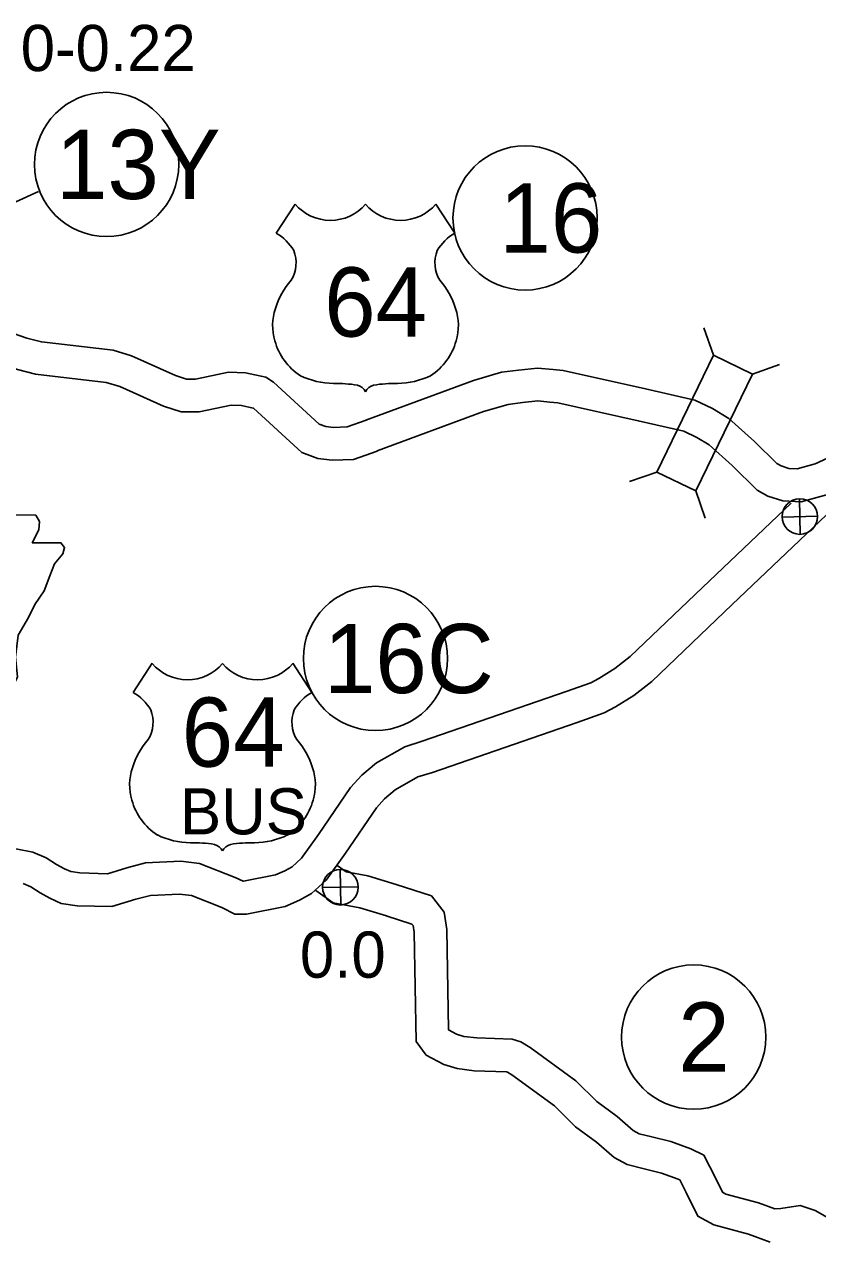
# Model space of a CAD drawing. Extents: x -939622 to -934222, y 1383701 to 1385301.
# Drawn here: x -935789.21 to -935767.43, y 1384422.5 to 1384455.79 of the extents above; entities that cross this region are included whole.
import ezdxf

# ---------------------------------------------------------------- set-up
doc = ezdxf.new("R2010")
doc.units = 0
for name, color, linetype in [('Level 10', 7, 'Continuous'), ('Level 15', 7, 'Continuous'), ('Level 20', 7, 'Continuous'), ('Level 21', 7, 'Continuous'), ('Level 22', 7, 'Continuous'), ('Level 25', 7, 'Continuous'), ('Level 26', 7, 'Continuous'), ('Level 27', 7, 'Continuous')]:
    doc.layers.add(name, color=color, linetype=linetype)

msp = doc.modelspace()

# ---------------------------------------------------------------- linework, layer by layer
at = {"layer": 'Level 10'}
for points in [[(-935766.069, 1384443.386), (-935769.78, 1384439.857), (-935771.984, 1384437.749), (-935772.481, 1384437.358), (-935772.985, 1384437.049), (-935773.295, 1384436.881), (-935774.035, 1384436.62), (-935778.007, 1384435.25), (-935778.404, 1384435.126), (-935779.025, 1384434.774)], [(-935768.156, 1384442.643), (-935770.401, 1384440.508), (-935772.574, 1384438.429), (-935772.996, 1384438.098), (-935773.435, 1384437.828), (-935773.661, 1384437.706), (-935774.332, 1384437.47), (-935778.289, 1384436.105), (-935778.764, 1384435.956), (-935779.543, 1384435.515)], [(-935779.543, 1384435.515), (-935779.944, 1384435.173), (-935780.252, 1384434.838), (-935781.134, 1384433.543), (-935781.599, 1384432.893), (-935781.86, 1384432.659), (-935782.056, 1384432.544), (-935782.314, 1384432.435), (-935783.197, 1384432.259), (-935783.207, 1384432.26), (-935783.419, 1384432.367), (-935784.397, 1384432.747), (-935784.915, 1384432.814), (-935785.883, 1384432.766), (-935786.397, 1384432.632), (-935786.931, 1384432.469), (-935787.686, 1384432.488), (-935787.936, 1384432.525), (-935788.11, 1384432.606), (-935788.324, 1384432.719), (-935788.61, 1384432.901), (-935788.977, 1384433.061), (-935789.441, 1384433.152)], [(-935779.025, 1384434.774), (-935779.318, 1384434.524), (-935779.544, 1384434.277), (-935780.396, 1384433.028), (-935780.924, 1384432.29), (-935781.327, 1384431.928), (-935781.652, 1384431.738), (-935782.048, 1384431.571), (-935783.114, 1384431.358), (-935783.428, 1384431.362), (-935783.786, 1384431.544), (-935784.621, 1384431.869), (-935784.95, 1384431.911), (-935785.746, 1384431.872), (-935786.152, 1384431.766), (-935786.807, 1384431.566), (-935787.764, 1384431.589), (-935788.198, 1384431.654), (-935788.512, 1384431.8), (-935788.776, 1384431.94), (-935789.033, 1384432.104), (-935789.246, 1384432.197)], [(-935780.62, 1384432.693), (-935780.375, 1384432.521), (-935779.783, 1384432.411), (-935779.006, 1384432.17)], [(-935779.001, 1384432.169), (-935778.034, 1384431.857), (-935777.684, 1384431.413), (-935777.613, 1384430.934), (-935777.562, 1384428.178), (-935777.349, 1384428.066), (-935777.14, 1384427.999), (-935776.79, 1384427.958), (-935775.822, 1384427.923), (-935775.575, 1384427.848), (-935775.324, 1384427.693), (-935774.073, 1384426.786), (-935773.497, 1384426.21), (-935772.939, 1384425.806), (-935772.5, 1384425.421), (-935772.328, 1384425.328), (-935771.983, 1384425.241), (-935771.458, 1384425.114), (-935770.909, 1384424.915), (-935770.557, 1384424.742), (-935770.232, 1384424.116), (-935770.041, 1384423.721), (-935769.95, 1384423.673), (-935769.059, 1384423.432), (-935768.607, 1384423.265), (-935768.441, 1384423.28), (-935767.911, 1384423.358), (-935767.501, 1384423.223), (-935767.099, 1384422.994)], [(-935781.204, 1384432.003), (-935780.731, 1384431.672), (-935779.999, 1384431.535), (-935779.272, 1384431.31)], [(-935779.277, 1384431.312), (-935778.571, 1384431.085), (-935778.539, 1384431.044), (-935778.512, 1384430.86), (-935778.457, 1384427.865), (-935778.177, 1384427.484), (-935777.697, 1384427.233), (-935777.332, 1384427.116), (-935776.86, 1384427.06), (-935775.97, 1384427.027), (-935775.948, 1384427.021), (-935775.826, 1384426.945), (-935774.659, 1384426.099), (-935774.083, 1384425.523), (-935773.501, 1384425.101), (-935773.017, 1384424.677), (-935772.656, 1384424.482), (-935772.198, 1384424.367), (-935771.718, 1384424.251), (-935771.262, 1384424.086), (-935771.219, 1384424.065), (-935771.037, 1384423.713), (-935770.723, 1384423.065), (-935770.282, 1384422.83), (-935769.333, 1384422.574), (-935768.73, 1384422.35)]]:
    msp.add_lwpolyline(points, dxfattribs=at)
at = {"layer": 'Level 15'}
for points in [[(-935789.667, 1384447.352), (-935789.139, 1384447.174), (-935788.74, 1384447.07), (-935786.775, 1384446.842), (-935786.266, 1384446.684), (-935785.062, 1384446.144), (-935784.762, 1384446.045), (-935784.509, 1384446.047), (-935783.609, 1384446.235), (-935783.139, 1384446.219), (-935782.577, 1384446.097), (-935782.368, 1384445.961), (-935781.113, 1384444.814), (-935780.934, 1384444.747), (-935780.724, 1384444.72), (-935780.346, 1384444.737), (-935779.828, 1384444.92)], [(-935789.954, 1384446.499), (-935789.397, 1384446.311), (-935788.906, 1384446.183), (-935786.962, 1384445.958), (-935786.585, 1384445.841), (-935785.388, 1384445.304), (-935784.904, 1384445.144), (-935784.413, 1384445.148), (-935783.531, 1384445.332), (-935783.25, 1384445.322), (-935782.93, 1384445.253), (-935782.921, 1384445.247), (-935781.592, 1384444.032), (-935781.151, 1384443.867), (-935780.762, 1384443.817), (-935780.172, 1384443.844), (-935779.528, 1384444.071)], [(-935779.834, 1384444.917), (-935776.883, 1384446.013), (-935776.108, 1384446.235), (-935775.644, 1384446.294), (-935775.124, 1384446.351), (-935774.693, 1384446.311), (-935774.42, 1384446.283), (-935772.157, 1384445.779), (-935770.801, 1384445.469), (-935770.321, 1384445.237), (-935769.87, 1384444.968), (-935769.161, 1384444.334), (-935768.548, 1384443.73), (-935768.431, 1384443.665), (-935768.222, 1384443.595), (-935767.991, 1384443.583), (-935767.503, 1384443.72), (-935766.569, 1384444.154)], [(-935779.521, 1384444.074), (-935776.602, 1384445.157), (-935775.926, 1384445.351), (-935775.538, 1384445.401), (-935775.116, 1384445.447), (-935774.781, 1384445.416), (-935774.565, 1384445.394), (-935772.355, 1384444.902), (-935771.102, 1384444.615), (-935770.748, 1384444.443), (-935770.405, 1384444.239), (-935769.778, 1384443.678), (-935769.092, 1384443.002), (-935768.795, 1384442.837), (-935768.391, 1384442.702), (-935767.888, 1384442.677), (-935767.19, 1384442.873), (-935766.05, 1384443.403)]]:
    msp.add_lwpolyline(points, dxfattribs=at)
at = {"layer": 'Level 20'}
for p, q in [((-935770.292, 1384446.703), (-935770.552, 1384447.451)), ((-935769.223, 1384446.184), (-935768.475, 1384446.444)), ((-935771.847, 1384443.496), (-935772.595, 1384443.236)), ((-935770.778, 1384442.977), (-935770.518, 1384442.229))]:
    msp.add_line(p, q, dxfattribs=at)
msp.add_lwpolyline([(-935770.292, 1384446.703), (-935771.847, 1384443.496), (-935770.778, 1384442.977), (-935769.223, 1384446.184)], close=True, dxfattribs=at)
at = {"layer": 'Level 21'}
msp.add_lwpolyline([(-935793.46, 1384442.317), (-935793.232, 1384440.794), (-935793.334, 1384438.485), (-935793.131, 1384438.358), (-935792.75, 1384438.358), (-935792.75, 1384437.546), (-935789.552, 1384437.546), (-935789.4, 1384437.876), (-935789.451, 1384438.409), (-935789.375, 1384439.018), (-935789.096, 1384439.5), (-935788.918, 1384439.855), (-935788.664, 1384440.236), (-935788.512, 1384440.642), (-935788.385, 1384440.972), (-935788.157, 1384441.251), (-935788.106, 1384441.428), (-935788.207, 1384441.555), (-935788.994, 1384441.555), (-935788.816, 1384441.911), (-935788.791, 1384442.139), (-935788.896, 1384442.314)], close=True, dxfattribs=at)
at = {"layer": 'Level 22'}
for p, q in [((-935781.774, 1384450.854), (-935782.293, 1384450.051)), ((-935777.914, 1384450.854), (-935777.394, 1384450.051)), ((-935785.7, 1384438.244), (-935786.219, 1384437.441)), ((-935781.839, 1384438.244), (-935781.32, 1384437.441))]:
    msp.add_line(p, q, dxfattribs=at)
for centre, radius, start, end in [((-935780.807, 1384451.668), 1.264, 220.075, 319.6701), ((-935778.881, 1384451.668), 1.264, 220.3299, 319.925), ((-935782.972, 1384448.885), 1.349, 30.7809, 59.9883), ((-935776.716, 1384448.885), 1.349, 120.0117, 149.2191), ((-935782.675, 1384449.241), 0.925, 328.8105, 21.2108), ((-935777.013, 1384449.241), 0.925, 158.7892, 211.1895), ((-935780.257, 1384447.345), 2.157, 138.9565, 162.6913), ((-935779.431, 1384447.345), 2.157, 17.3087, 41.0435), ((-935780.969, 1384447.522), 1.426, 160.9576, 197.3819), ((-935778.719, 1384447.522), 1.426, 342.6181, 19.0424), ((-935780.737, 1384447.526), 1.65, 195.1074, 237.1312), ((-935778.951, 1384447.526), 1.65, 302.8688, 344.8926), ((-935780.706, 1384448.046), 2.118, 244.0771, 269.5779), ((-935778.982, 1384448.046), 2.118, 270.4221, 295.9229), ((-935780.657, 1384442.048), 3.88, 81.1942, 90.9539), ((-935780.172, 1384445.527), 0.372, 28.0342, 72.9864), ((-935779.516, 1384445.527), 0.372, 107.0136, 151.9658), ((-935779.031, 1384442.048), 3.88, 89.0461, 98.8058), ((-935784.733, 1384439.057), 1.264, 220.075, 319.6701), ((-935782.806, 1384439.057), 1.264, 220.3299, 319.925), ((-935786.898, 1384436.275), 1.349, 30.7809, 59.9883), ((-935780.642, 1384436.275), 1.349, 120.0117, 149.2191), ((-935786.601, 1384436.631), 0.925, 328.8105, 21.2108), ((-935780.939, 1384436.631), 0.925, 158.7892, 211.1895), ((-935784.183, 1384434.735), 2.157, 138.9565, 162.6913), ((-935783.357, 1384434.735), 2.157, 17.3087, 41.0435), ((-935784.895, 1384434.912), 1.426, 160.9576, 197.3819), ((-935782.645, 1384434.912), 1.426, 342.6181, 19.0424), ((-935784.663, 1384434.916), 1.65, 195.1074, 237.1312), ((-935782.877, 1384434.916), 1.65, 302.8688, 344.8926), ((-935784.632, 1384435.436), 2.118, 244.0771, 269.5779), ((-935782.907, 1384435.436), 2.118, 270.4221, 295.9229), ((-935784.583, 1384429.438), 3.88, 81.1942, 90.9539), ((-935784.098, 1384432.917), 0.372, 28.0342, 72.9864), ((-935783.442, 1384432.917), 0.372, 107.0136, 151.9658), ((-935782.956, 1384429.438), 3.88, 89.0461, 98.8058)]:
    msp.add_arc(centre, radius, start, end, dxfattribs=at)
at = {"layer": 'Level 26'}
for p, q in [((-935767.909, 1384441.785), (-935767.932, 1384442.761)), ((-935768.409, 1384442.261), (-935767.432, 1384442.284)), ((-935780.522, 1384431.609), (-935780.544, 1384432.585)), ((-935781.021, 1384432.086), (-935780.045, 1384432.108))]:
    msp.add_line(p, q, dxfattribs=at)
for centre in [(-935767.921, 1384442.273), (-935780.533, 1384432.097)]:
    msp.add_circle(centre, 0.488, dxfattribs=at)
at = {"layer": 'Level 27'}
msp.add_line((-935792.265, 1384449.634), (-935788.822, 1384451.202), dxfattribs=at)
for centre in [(-935786.951, 1384451.941), (-935775.462, 1384450.471), (-935779.57, 1384438.378), (-935770.833, 1384427.984)]:
    msp.add_circle(centre, 1.98, dxfattribs=at)

# ---------------------------------------------------------------- texts
at = {"layer": 'Level 22'}
for s, height, p in [('64', 1.9008, (-935780.979, 1384447.214)), ('64', 1.9008, (-935784.893, 1384435.406)), ('BUS', 1.2672, (-935784.936, 1384433.548))]:
    msp.add_text(s, height=height, dxfattribs=at).set_placement(p)
at = {"layer": 'Level 25'}
for s, p in [('0.0-0.22', (-935790.723, 1384454.503)), ('0.0', (-935781.645, 1384429.613))]:
    msp.add_text(s, height=1.2672, dxfattribs=at).set_placement(p)
at = {"layer": 'Level 27'}
for s, height, p in [('13Y', 1.9008, (-935788.344, 1384450.991)), ('16', 1.9008, (-935776.17, 1384449.521)), ('16C', 1.9008, (-935780.987, 1384437.427)), ('2', 1.901, (-935771.258, 1384427.034))]:
    msp.add_text(s, height=height, dxfattribs=at).set_placement(p)

doc.saveas('drawing.dxf')
